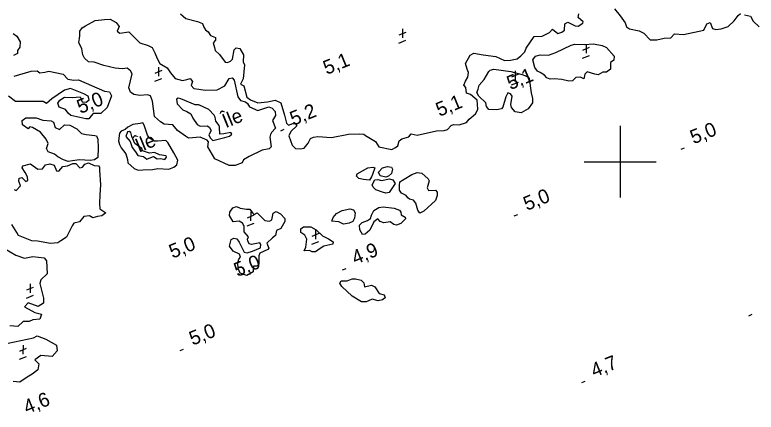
# Model space of a CAD drawing. Extents: x 362852 to 366875, y 5563573 to 5566479.
# Drawn here: x 364831.6 to 365037.9, y 5565530.2 to 5565640.9 of the extents above; entities that cross this region are included whole.
import ezdxf

# ---------------------------------------------------------------- set-up
doc = ezdxf.new("R2010")
doc.units = 0
for name, color, linetype in [('Niveau 3', 7, 'Continuous'), ('Niveau 4', 7, 'Continuous'), ('Niveau 61', 7, 'Continuous'), ('Niveau 8', 7, 'Continuous')]:
    doc.layers.add(name, color=color, linetype=linetype)

msp = doc.modelspace()

# ---------------------------------------------------------------- linework, layer by layer
at = {"layer": 'Niveau 3'}
for p, q in [((364939.47, 5565637.01), (364939.42, 5565634.5)), ((364938.53, 5565635.34), (364940.42, 5565636.12)), ((364938.45, 5565633.06), (364940.39, 5565633.84)), ((364990.58, 5565632.79), (364990.53, 5565630.27)), ((364989.64, 5565631.11), (364991.53, 5565631.9)), ((364989.56, 5565628.83), (364991.5, 5565629.62)), ((364871.56, 5565626.38), (364871.51, 5565623.86)), ((364870.62, 5565624.7), (364872.51, 5565625.49)), ((364969.89, 5565623.66), (364971.78, 5565624.45)), ((364970.83, 5565625.34), (364970.78, 5565622.82)), ((364870.54, 5565622.42), (364872.48, 5565623.21)), ((364969.81, 5565621.38), (364971.75, 5565622.17)), ((364905.56, 5565608.64), (364906.52, 5565609.03)), ((365016.95, 5565603.47), (365017.91, 5565603.86)), ((364896.28, 5565584.37), (364898.17, 5565585.16)), ((364897.22, 5565586.05), (364897.17, 5565583.53)), ((364970.55, 5565584.93), (364971.51, 5565585.32)), ((364896.2, 5565582.09), (364898.14, 5565582.88)), ((364915.26, 5565580.96), (364915.21, 5565578.44)), ((364914.32, 5565579.28), (364916.21, 5565580.07)), ((364914.24, 5565577), (364916.18, 5565577.79)), ((364922.77, 5565569.89), (364923.73, 5565570.28)), ((364834.89, 5565564.27), (364836.77, 5565565.06)), ((364835.83, 5565565.95), (364835.78, 5565563.43)), ((364834.81, 5565561.99), (364836.75, 5565562.78)), ((365035.82, 5565557.09), (365036.78, 5565557.48)), ((364832.9, 5565547.24), (364834.79, 5565548.03)), ((364833.84, 5565548.92), (364833.79, 5565546.4)), ((364877.54, 5565547.37), (364878.5, 5565547.76)), ((364832.82, 5565544.96), (364834.76, 5565545.75)), ((364989.31, 5565538.49), (364990.27, 5565538.88))]:
    msp.add_line(p, q, dxfattribs=at)
at = {"layer": 'Niveau 4'}
for points in [[(364877.65, 5565641.2), (364879.1, 5565639.93)], [(364983.78, 5565636.12), (364984.56, 5565636.63), (364984.58, 5565638.38), (364985.44, 5565638.86), (364987.53, 5565637.85), (364988.37, 5565637.77), (364989.59, 5565638.58), (364989.69, 5565638.93), (364988.37, 5565640.19), (364988.52, 5565641.18)], [(364998.43, 5565642.59), (364999.98, 5565640.62), (365001.45, 5565638.73), (365001.75, 5565637.55), (365002.59, 5565637.02), (365005.3, 5565636.46), (365006.62, 5565635.82), (365008.37, 5565633.99), (365010.24, 5565633.96), (365012.23, 5565634.4), (365014.1, 5565634.55), (365015.15, 5565635.6), (365017.69, 5565635.47), (365023.28, 5565636.65), (365024.13, 5565638.37), (365025.06, 5565638.81), (365025.69, 5565637.14), (365026.67, 5565636.86), (365028.15, 5565637.04), (365030.05, 5565637.7), (365031.76, 5565639.27), (365032.82, 5565640.76), (365033.55, 5565641.25)], [(365034.66, 5565640.96), (365036.33, 5565640.53), (365037.01, 5565639.19), (365038.67, 5565637.57)], [(364849.66, 5565636.33), (364850.27, 5565637.26), (364851.19, 5565637.89), (364853.95, 5565639.34), (364856.5, 5565639.64), (364858.1, 5565639.67), (364859.78, 5565638.75), (364860.55, 5565637.63), (364860, 5565636.41), (364860.81, 5565635.81), (364863.31, 5565636.22), (364864.15, 5565635.38), (364866.33, 5565633.11), (364868.68, 5565632.39), (364869.77, 5565631.85), (364870.52, 5565630.35), (364871.15, 5565628.8), (364871.95, 5565627.33), (364873.93, 5565626.15), (364874.86, 5565624.79), (364876.14, 5565623.2), (364878.23, 5565622.63), (364879.44, 5565622.88), (364880.38, 5565623.14), (364880.97, 5565622.33), (364880.66, 5565621.27), (364881.4, 5565620.39), (364882.78, 5565620.21), (364884.51, 5565619.92), (364887.84, 5565619.99), (364890.03, 5565621.14), (364891.18, 5565623.17), (364892.07, 5565623.41), (364892.62, 5565622.7), (364893.58, 5565618.12), (364894.38, 5565617.08), (364895.71, 5565616.7), (364896.27, 5565616.24), (364896.87, 5565615.25), (364899.2, 5565614.27), (364902.26, 5565615.29), (364903.21, 5565614.93), (364903.97, 5565614), (364904.07, 5565612.86), (364903.27, 5565611.47), (364904.08, 5565609.37), (364902.96, 5565608.17), (364902.66, 5565607.55), (364902.56, 5565606.88), (364902.9, 5565604.1), (364902.32, 5565603.55), (364900.36, 5565603.18), (364896.79, 5565601.46), (364895.2, 5565600.49), (364894.78, 5565599.7), (364892.87, 5565598.91), (364891.22, 5565598.98), (364887.23, 5565600.82), (364885.95, 5565603.03), (364885.31, 5565604.13), (364885.48, 5565605.51), (364885.05, 5565605.96), (364883.13, 5565606.85), (364879.84, 5565606.55), (364879.03, 5565607.15), (364876.79, 5565608.66), (364875.52, 5565610.25), (364873.08, 5565610.43), (364872.05, 5565611.12), (364870.4, 5565612.56), (364869.88, 5565616.83), (364869.27, 5565618.32), (364868.52, 5565618.63), (364866.31, 5565618.41), (364864.71, 5565618.68), (364863.73, 5565619.4), (364863.32, 5565620.54), (364864.22, 5565624.52), (364863.77, 5565625.33), (364862.79, 5565626.04), (364861.54, 5565625.9), (364859.49, 5565626.06), (364856.32, 5565626.81), (364853.63, 5565627.75), (364852.09, 5565627.87), (364850.9, 5565628.81), (364850.5, 5565629.76), (364850.19, 5565631.44), (364849.33, 5565633.2), (364849.57, 5565634.3), (364849.65, 5565635.14), (364849.66, 5565636.33)], [(364879.1, 5565639.93), (364882.39, 5565639.05), (364883.75, 5565638.48), (364884.14, 5565637.53), (364884.63, 5565636.79), (364885.33, 5565636.15), (364885.98, 5565635.17), (364887.39, 5565634.63), (364887.41, 5565633.83), (364886.76, 5565633.13), (364887.14, 5565631.8), (364887.34, 5565631.01), (364888.49, 5565629.87), (364890.06, 5565627.71), (364890.78, 5565627.63), (364891.61, 5565628.04), (364892.13, 5565628.57), (364892.55, 5565631.16), (364893.13, 5565631.71), (364894.13, 5565631.56), (364895.18, 5565629.76), (364895.1, 5565627.86), (364895.45, 5565627.01), (364895.09, 5565623.06), (364894.32, 5565621.62), (364895.31, 5565621.16), (364896.14, 5565617.95), (364897.17, 5565617.26), (364899.22, 5565616.36), (364901.89, 5565616.65), (364904.04, 5565617.16), (364905.56, 5565616.36), (364906.63, 5565613), (364907.19, 5565610.74), (364907.72, 5565610.21), (364908.96, 5565610.66), (364909.7, 5565610.53), (364910.02, 5565610.04), (364908.41, 5565608.38), (364907.84, 5565607.21), (364908.71, 5565604.65), (364909.62, 5565603.65), (364910.95, 5565603.58), (364912.07, 5565603.73), (364913.2, 5565605.19), (364913.86, 5565606.46), (364914.69, 5565606.86), (364915.88, 5565606.98), (364919.65, 5565606.73), (364924.41, 5565607.69), (364927.35, 5565607.78), (364928.65, 5565607.63), (364929.1, 5565607.32), (364931.89, 5565605.67), (364932.83, 5565604.13), (364936.44, 5565603.37), (364937.51, 5565603.94), (364938.13, 5565604.38), (364938.52, 5565605.85), (364939.23, 5565606.39), (364941.2, 5565606.89), (364941.83, 5565607.77), (364943.55, 5565607.36), (364948.89, 5565608.56), (364951.08, 5565608.66), (364952.01, 5565608.98), (364952.97, 5565610.12), (364953.6, 5565610.38), (364955.19, 5565610.29), (364957.22, 5565610.94), (364957.98, 5565611.81), (364959.76, 5565613.35), (364960.39, 5565614.54), (364960.34, 5565616.02), (364960.19, 5565617.14), (364958.37, 5565618.69), (364957.27, 5565619.11), (364957.05, 5565620.7), (364956.53, 5565621.35), (364957.02, 5565622.43), (364957.59, 5565623.59), (364957.83, 5565624.81), (364957.41, 5565625.82), (364957.01, 5565627.4), (364958.31, 5565629.68), (364959.27, 5565630.2), (364961.92, 5565629.8), (364965.39, 5565629.36), (364967.86, 5565628.2), (364969.51, 5565628.26), (364971.32, 5565628.69), (364972.41, 5565629.51), (364973.49, 5565630.64), (364973.88, 5565631.67), (364976.04, 5565634.86), (364978.34, 5565635), (364979.27, 5565635.45), (364980.34, 5565636.01), (364981.15, 5565636.91), (364982.69, 5565635.74), (364983.78, 5565636.12)], [(364831.13, 5565635.69), (364832.11, 5565634.97), (364833.02, 5565633.36), (364832.94, 5565631.89), (364832.31, 5565631.01), (364832.25, 5565630.11), (364831.16, 5565629.6)], [(364977.04, 5565625.2), (364976.24, 5565626.24), (364975.75, 5565628.34), (364976.44, 5565629.37), (364977.76, 5565629.79), (364980.04, 5565629.67), (364982.16, 5565630.41), (364986.4, 5565632.47), (364987.42, 5565632.71), (364990.1, 5565632.69), (364992.58, 5565632.84), (364995.01, 5565632.35), (364996.24, 5565631.8), (364998.39, 5565629.45), (364998.23, 5565628.32), (364997.33, 5565627.64), (364997.35, 5565625.78), (364996.19, 5565624.99), (364995.21, 5565624.96), (364993.86, 5565624.16), (364993, 5565624.43), (364990.81, 5565625.08), (364990.22, 5565624.4), (364989.9, 5565623.09), (364989.01, 5565623.59), (364987.71, 5565623.43), (364986.77, 5565622.55), (364985.76, 5565622.44), (364983.83, 5565622.89), (364981.65, 5565623.05), (364980.57, 5565622.98), (364979.59, 5565623.39), (364978.92, 5565624.1), (364977.76, 5565624.81), (364977.04, 5565625.2)], [(364831.34, 5565623.88), (364836.07, 5565625.21), (364837.78, 5565625.29), (364838.51, 5565624.72), (364839.9, 5565624.98), (364841.05, 5565625.2), (364845.04, 5565624.42), (364846.3, 5565623.01), (364847.93, 5565622.68), (364849.23, 5565622.84), (364856.52, 5565619.62), (364857.88, 5565619.5), (364858.47, 5565618.37), (364857.28, 5565615.08), (364855.46, 5565613.46), (364853.35, 5565613.46), (364852.81, 5565612.8), (364852.16, 5565611.97), (364851.28, 5565611.99), (364847.18, 5565612.91), (364846.37, 5565613.51), (364845.69, 5565614.54), (364843.86, 5565615.22), (364843.55, 5565616.27), (364844.11, 5565617.19), (364845.4, 5565617.97), (364847.53, 5565617.91), (364849.71, 5565618.06), (364850.33, 5565616.7), (364851.36, 5565616.63), (364852.28, 5565617.25), (364851.92, 5565618.29), (364850.78, 5565618.94), (364847.07, 5565620.4), (364845.39, 5565619.96), (364841.86, 5565617.51), (364840.35, 5565616.2), (364839.44, 5565616.76), (364837.61, 5565616.82), (364833.07, 5565616.82), (364831.71, 5565616.81), (364829.82, 5565618.22)], [(364960.77, 5565621.3), (364962.17, 5565622.87), (364963.47, 5565625.15), (364963.81, 5565625.53), (364964.83, 5565625.77), (364969.62, 5565625.13), (364973.06, 5565624.18), (364974.28, 5565623.62), (364974.71, 5565623.18), (364975.25, 5565619.17), (364975.6, 5565617.57), (364975.64, 5565616.41), (364974.39, 5565614.77), (364972.45, 5565613.6), (364970.83, 5565613.93), (364969.8, 5565615.06), (364969.58, 5565615.9), (364969.93, 5565618.22), (364969.46, 5565618.9), (364968.78, 5565619.18), (364968.17, 5565618.12), (364967.39, 5565615.19), (364966.95, 5565614.76), (364965.69, 5565614.49), (364963.48, 5565614.57), (364962.85, 5565615.37), (364962.66, 5565616.41), (364960.73, 5565618.23), (364960.11, 5565619.28), (364960.46, 5565620.24), (364960.77, 5565621.3)], [(364876.74, 5565616.17), (364878.32, 5565614.45), (364879.44, 5565613.98), (364880.51, 5565613.36), (364881.09, 5565612.11), (364882.3, 5565610.37), (364883.12, 5565609.89), (364885.19, 5565610), (364885.77, 5565609.49), (364886.17, 5565608.66), (364885.52, 5565607.52), (364885.9, 5565606.62), (364886.69, 5565605.89), (364890.02, 5565606.7), (364891.29, 5565607.1), (364891.9, 5565607.72), (364891.62, 5565608.1), (364889.69, 5565607.81), (364888.65, 5565607.63), (364888.51, 5565609.62), (364888.44, 5565610.09), (364887.47, 5565611.25), (364887.31, 5565612.37), (364887.02, 5565612.93), (364885.56, 5565614.51), (364882.72, 5565615.83), (364881.72, 5565615.85), (364877.72, 5565617.56), (364876.98, 5565617.7), (364876.54, 5565617.39), (364876.74, 5565616.17)], [(364854.63, 5565601.16), (364853.76, 5565600.56), (364852.48, 5565600.34), (364849.51, 5565600.49), (364847.63, 5565600.21), (364846.4, 5565600.02), (364845.08, 5565600.53), (364843.54, 5565601.39), (364842.58, 5565602.06), (364840.85, 5565602.78), (364840.41, 5565603.71), (364840.84, 5565605.07), (364840.23, 5565606.25), (364838.67, 5565608.23), (364836.5, 5565609.57), (364835.71, 5565609.68), (364835.23, 5565609.18), (364833.66, 5565610.27), (364833.61, 5565611.44), (364834.65, 5565612.24), (364837.53, 5565612.18), (364839.35, 5565611.55), (364841.71, 5565611.41), (364842.3, 5565611.03), (364842.81, 5565609.49), (364843.95, 5565608.97), (364845.36, 5565610.23), (364846.88, 5565610.17), (364848.79, 5565609.15), (364850.14, 5565607.84), (364851.41, 5565607.62), (364853.84, 5565607.31), (364854.26, 5565607.18), (364854.62, 5565606.32), (364854.7, 5565603.87), (364854.63, 5565601.16)], [(364860.66, 5565607.97), (364860.38, 5565605.8), (364860.67, 5565604.79), (364861.17, 5565603.88), (364862.41, 5565602.22), (364862.87, 5565600.66), (364863.03, 5565599.67), (364864.8, 5565598.09), (364865.85, 5565597.65), (364867.22, 5565597.78), (364869.83, 5565597.8), (364871.39, 5565598.07), (364874.43, 5565597.95), (364875.83, 5565598.46), (364876.68, 5565599.12), (364876.93, 5565600.47), (364875.78, 5565602.49), (364874.11, 5565605.35), (364873.61, 5565605.95), (364871.27, 5565605.74), (364870.4, 5565605.75), (364869.07, 5565606.57), (364868.46, 5565607.44), (364867.52, 5565610.17), (364867.18, 5565610.84), (364866.45, 5565610.66), (364864.39, 5565610.37), (364863.02, 5565609.62), (364862.25, 5565608.93), (364861.12, 5565608.53), (364860.66, 5565607.97)], [(364862.48, 5565607.03), (364863.69, 5565605.6), (364864.24, 5565603.96), (364865.16, 5565602.79), (364865.78, 5565601.73), (364867.39, 5565601.46), (364868.33, 5565600.67), (364869.43, 5565601.18), (364870.19, 5565601.43), (364871.15, 5565600.77), (364872.22, 5565600.9), (364873.31, 5565600.66), (364873.74, 5565601.28), (364873.64, 5565601.67), (364871.78, 5565601.96), (364870.43, 5565602.53), (364869.07, 5565602.34), (364867.11, 5565603.03), (364866.92, 5565603.64), (364864.94, 5565605.12), (364864.15, 5565607.04), (364863.82, 5565608.15), (364863.4, 5565608.41), (364862.88, 5565608.32), (364862.48, 5565607.03)], [(364834.43, 5565596.96), (364833.57, 5565598.28), (364833.79, 5565598.81), (364835.9, 5565599.43), (364836.68, 5565598.88), (364837.93, 5565597.96), (364839.28, 5565598.02), (364840.05, 5565599.15), (364841.31, 5565599.41), (364842.47, 5565599.02), (364843.13, 5565597.42), (364843.79, 5565597.32), (364844.92, 5565598.66), (364846.19, 5565598.87), (364847.68, 5565599.49), (364848.56, 5565599.47), (364849.66, 5565598.31), (364850.39, 5565598.49), (364850.99, 5565599.29), (364852.08, 5565599.68), (364853.67, 5565598.97), (364854.83, 5565598.88), (364855.11, 5565598.5), (364855.1, 5565597.62)], [(364855.1, 5565597.62), (364855.4, 5565593.58), (364855.18, 5565590.81), (364855.13, 5565588.36), (364855.23, 5565586.91), (364856.9, 5565585.73), (364855.79, 5565584.96), (364854.58, 5565584.71), (364853.24, 5565584.35), (364852.31, 5565584.96), (364850.77, 5565584.76), (364849.53, 5565583.25), (364848.01, 5565582.88), (364847.52, 5565582.11), (364845.95, 5565578.98), (364844.38, 5565577.96), (364843.55, 5565577.43), (364841.52, 5565577.21), (364837.88, 5565577.9), (364836.29, 5565577.99), (364832.58, 5565579.45), (364832.07, 5565580.23), (364830.71, 5565582.48)], [(364930.3, 5565594.88), (364928.63, 5565595), (364927.26, 5565595.31), (364926.67, 5565596), (364926.86, 5565596.58), (364929.8, 5565598.34), (364931.22, 5565598.5), (364931.7, 5565598.26), (364931.13, 5565596.47), (364930.85, 5565595.79), (364930.3, 5565594.88)], [(364933.27, 5565596.1), (364932.8, 5565597.09), (364933.86, 5565598.28), (364935.26, 5565598.66), (364936.4, 5565598.45), (364936.69, 5565597.89), (364936.35, 5565596.75), (364935.55, 5565595.99), (364934.79, 5565595.73), (364933.27, 5565596.1)], [(364831.39, 5565592.28), (364831.94, 5565592.01), (364833.09, 5565593.29), (364832.66, 5565594.61), (364832.75, 5565595.46), (364833.49, 5565595.63), (364834.57, 5565594.52), (364835.2, 5565594.78), (364835.04, 5565595.78), (364834.43, 5565596.96)], [(364940.45, 5565590.6), (364939.18, 5565591.26), (364938.6, 5565592.07), (364938.64, 5565593.46), (364938.69, 5565594.41), (364939.87, 5565595.15), (364942.02, 5565596.41), (364943.51, 5565597.02), (364944.78, 5565596.8), (364946.6, 5565595.25), (364946.9, 5565594.68), (364946.29, 5565592.69), (364946.65, 5565591.97), (364948.64, 5565592.1), (364949.07, 5565591.53), (364949.08, 5565590.6), (364948.67, 5565589.19), (364945.36, 5565586.21), (364944.27, 5565585.7), (364943.7, 5565586.46), (364943.18, 5565588.49), (364942.49, 5565589.26), (364941.35, 5565589.6), (364940.97, 5565589.94), (364940.45, 5565590.6)], [(364931.03, 5565593.56), (364931.75, 5565594.98), (364932.58, 5565595.07), (364933.58, 5565594.74), (364935.78, 5565595.27), (364936.72, 5565594.97), (364937.39, 5565593.94), (364935.69, 5565591.44), (364934.83, 5565591.27), (364933.84, 5565591.55), (364932.06, 5565592.12), (364931.29, 5565592.92), (364931.03, 5565593.56)], [(364892.29, 5565583.27), (364891.25, 5565585.02), (364891.42, 5565585.96), (364892.25, 5565587.12), (364893.26, 5565587.53), (364894.26, 5565587.07), (364896.04, 5565586.81), (364896.97, 5565586.82), (364897.65, 5565585.79), (364898.15, 5565585.31), (364898.98, 5565585.72), (364899.9, 5565584.85), (364901.1, 5565583.6), (364902.45, 5565583.47), (364903.12, 5565583.81), (364903.41, 5565585.67), (364904.29, 5565586.1), (364905.46, 5565585.52), (364906.7, 5565584.17), (364906.72, 5565583.36), (364905.62, 5565581.36), (364904.42, 5565580.8), (364904.07, 5565579.41), (364903.27, 5565578.77), (364901.65, 5565577.29), (364902.22, 5565575.91), (364901.93, 5565575.54), (364899.75, 5565574.52), (364899.49, 5565573.79), (364899.45, 5565571.47), (364898.89, 5565570.87), (364897.94, 5565570.91), (364897.86, 5565569.32), (364896.08, 5565568.34), (364894.27, 5565568.96), (364893.73, 5565570.29), (364893.58, 5565571.85), (364893.93, 5565572.81), (364894.31, 5565573.4), (364894.09, 5565574.24), (364892.32, 5565575.07), (364891.25, 5565576.43), (364891.8, 5565578.28), (364892.48, 5565578.74), (364893.36, 5565578.55), (364894.02, 5565577.57), (364894.91, 5565575.7), (364895.39, 5565574.84), (364896.23, 5565574.62), (364897.73, 5565575.05), (364899.93, 5565576.03), (364900, 5565576.92), (364899.73, 5565577.43), (364897.45, 5565576.93), (364896.76, 5565577.08), (364896.39, 5565577.99), (364896.29, 5565578.38), (364896.55, 5565579.11), (364895.38, 5565580.44), (364895.39, 5565582.06), (364894.88, 5565582.85), (364893.97, 5565583.4), (364892.29, 5565583.27)], [(364931.49, 5565586.41), (364932.81, 5565587.27), (364934.04, 5565587.46), (364937.13, 5565587.05), (364938.61, 5565586.48), (364939.01, 5565585.96), (364939.08, 5565585.18), (364940.2, 5565584.58), (364940.26, 5565584.11), (364939.01, 5565582.78), (364937.79, 5565582.28), (364937.01, 5565582.52), (364936.03, 5565583.24), (364934.21, 5565582.98), (364933.25, 5565583.34), (364932.56, 5565584.11), (364931.5, 5565583.24), (364930.38, 5565580.97), (364929.06, 5565579.81), (364928.33, 5565579.76), (364927.57, 5565581), (364927.46, 5565582.32), (364928.21, 5565583.07), (364929.72, 5565583.63), (364930.53, 5565584.21), (364930.83, 5565585.14), (364931.49, 5565586.41)], [(364926.05, 5565584.23), (364925.61, 5565583.36), (364924.64, 5565582.84), (364923, 5565582.6), (364921.68, 5565583.24), (364919.74, 5565583.43), (364920.12, 5565584.46), (364921.1, 5565585.55), (364922.68, 5565586.39), (364924.78, 5565586.88), (364925.76, 5565586.6), (364926.29, 5565585.76), (364926.05, 5565584.23)], [(364912.09, 5565575.18), (364912.54, 5565576.18), (364912.86, 5565578.42), (364912.29, 5565579.5), (364911.16, 5565580.28), (364911.13, 5565581.26), (364911.89, 5565581.82), (364913.93, 5565581.85), (364915.44, 5565581.04), (364917.15, 5565579.32), (364918.84, 5565578.52), (364920.12, 5565577.68), (364920.02, 5565577.02), (364917.53, 5565576.43), (364916.54, 5565575.83), (364915.24, 5565574.92), (364914.31, 5565574.91), (364913.59, 5565575.3), (364912.09, 5565575.18)], [(364828.72, 5565575.86), (364831.81, 5565573.96), (364834.22, 5565573.08), (364836.55, 5565573.61), (364839.75, 5565573.24), (364840.41, 5565572.39), (364840.56, 5565568.72), (364838.82, 5565567.07), (364838.49, 5565566.06), (364839.53, 5565562.01), (364839.56, 5565560.59), (364838.08, 5565559.66), (364835.29, 5565560.7), (364834.2, 5565559.56), (364837.16, 5565557.98), (364838.96, 5565557.54), (364838.55, 5565556.12), (364836.57, 5565555.93), (364835.53, 5565555.44), (364833.91, 5565555.46), (364832.37, 5565554.07), (364830.19, 5565554.24)], [(364928.03, 5565560.98), (364925.39, 5565562.57), (364922.56, 5565565.2), (364922.04, 5565566.17), (364922.4, 5565566.81), (364924.02, 5565566.79), (364925.4, 5565567.36), (364926.38, 5565567.39), (364927.92, 5565566.97), (364928.67, 5565566.22), (364928.85, 5565565.17), (364930.79, 5565565.6), (364931.71, 5565565.17), (364932.91, 5565563.3), (364934.38, 5565562.91), (364934.66, 5565562.09), (364933.84, 5565561.5), (364932.69, 5565561.28), (364930.97, 5565561.69), (364929.96, 5565561.27), (364929.34, 5565560.96), (364928.03, 5565560.98)], [(364829.66, 5565549.47), (364836.78, 5565550.91), (364837.8, 5565551.46), (364840.21, 5565550.58), (364843.15, 5565548.87), (364843.3, 5565547.31), (364841.92, 5565545.68), (364838.8, 5565546.02), (364837.12, 5565544.82), (364838.22, 5565543.66), (364837.92, 5565541.98), (364836.34, 5565540.83), (364834.96, 5565539.95), (364832.91, 5565538.61), (364831.06, 5565538.72)]]:
    msp.add_lwpolyline(points, dxfattribs=at)
at = {"layer": 'Niveau 61'}
for p, q in [((365000, 5565610), (365000, 5565590)), ((364990, 5565600), (365010, 5565600))]:
    msp.add_line(p, q, dxfattribs=at)

# ---------------------------------------------------------------- texts
at = {"layer": 'Niveau 3'}
for s, rotation, p in [('    5,1', 22.0899, (364912.92, 5565621.97)), ('    5,1', 22.0899, (364964.03, 5565617.73)), ('    5,0', 22.0899, (364844.38, 5565611.08)), ('    5,1', 22.0899, (364944.28, 5565610.3)), ('5,2  ', 22.09, (364909.07, 5565610)), ('5,0  ', 22.09, (365020.46, 5565604.83)), ('5,0  ', 22.09, (364974.06, 5565586.29)), ('    5,0', 22.0899, (364870.03, 5565570.76)), ('4,9  ', 22.09, (364926.28, 5565571.25)), ('    5,0', 22.0899, (364888.08, 5565565.66)), ('5,0  ', 22.09, (364881.05, 5565548.73)), ('4,7  ', 22.09, (364992.82, 5565539.85)), ('4,6  ', 22.09, (364834.92, 5565529.61))]:
    msp.add_text(s, height=3.93, rotation=rotation, dxfattribs=at).set_placement(p)
at = {"layer": 'Niveau 8'}
for p in [(364890.24, 5565609.31), (364866.03, 5565602.46)]:
    msp.add_text('Île', height=3.93, rotation=22.09, dxfattribs=at).set_placement(p)

doc.saveas('drawing.dxf')
